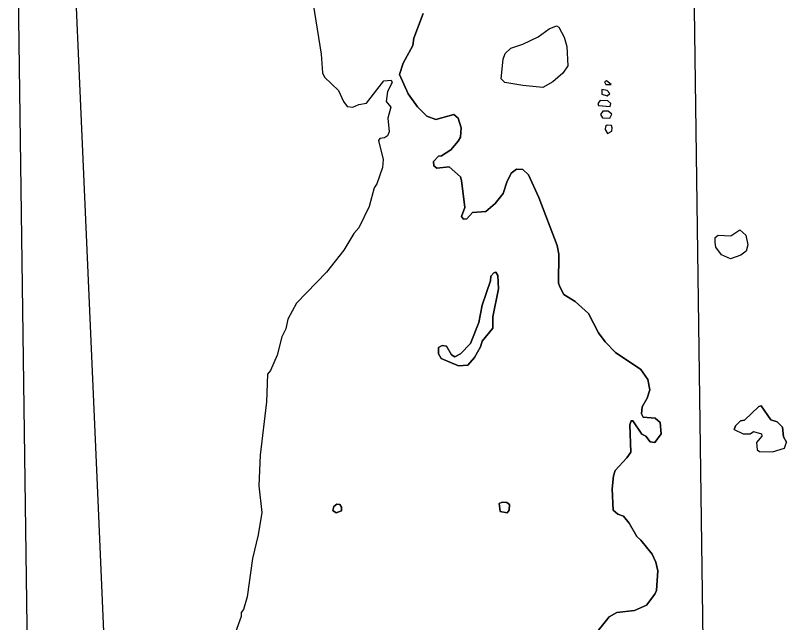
# Model space of a CAD drawing. Extents: x 642515 to 647219, y 6080136 to 6084356.
# Drawn here: x 645114.85 to 645133.92, y 6080957.99 to 6080973 of the extents above; entities that cross this region are included whole.
import ezdxf

# ---------------------------------------------------------------- set-up
doc = ezdxf.new("R2010")
doc.units = 0
doc.layers.add('Level 63', color=7, linetype='Continuous')

msp = doc.modelspace()

# ---------------------------------------------------------------- linework, layer by layer
at = {"layer": 'Level 63'}
msp.add_lwpolyline([(645131.55, 6080979.18), (645131.88, 6080955.13), (645115.18, 6080954.89), (645114.85, 6080978.94)], close=True, dxfattribs=at)
for points in [[(645116.223, 6080976.199), (645116.542, 6080968.889)], [(645122.21, 6080973.28), (645122.41, 6080972.04), (645122.44, 6080971.58), (645122.49, 6080971.47), (645122.84, 6080971.14), (645122.96, 6080970.87), (645123.05, 6080970.75), (645123.19, 6080970.73), (645123.34, 6080970.8), (645123.53, 6080970.83), (645123.96, 6080971.38), (645124.14, 6080971.4), (645124.17, 6080971.34), (645124.05, 6080971.12), (645124.02, 6080970.87), (645124.13, 6080970.73), (645124.06, 6080970.46), (645124.09, 6080970.12), (645124.05, 6080970.02), (645123.98, 6080969.97), (645123.86, 6080969.96), (645123.83, 6080969.91), (645123.94, 6080969.44), (645123.93, 6080969.24), (645123.79, 6080968.84), (645123.72, 6080968.74), (645123.6, 6080968.28), (645123.34, 6080967.75), (645123.22, 6080967.61), (645122.97, 6080967.2), (645122.54, 6080966.65), (645121.8, 6080965.89), (645121.59, 6080965.49), (645121.54, 6080965.25), (645121.44, 6080965.05), (645121.32, 6080964.6), (645121.16, 6080964.22), (645121.08, 6080964.13)], [(645122.21, 6080973.28), (645122.41, 6080972.04), (645122.44, 6080971.58), (645122.49, 6080971.47), (645122.84, 6080971.14), (645122.96, 6080970.87), (645123.05, 6080970.75), (645123.19, 6080970.73), (645123.34, 6080970.8), (645123.53, 6080970.83), (645123.96, 6080971.38), (645124.14, 6080971.4)], [(645124.93, 6080973.05), (645124.7, 6080972.44), (645124.68, 6080972.26), (645124.44, 6080971.82), (645124.35, 6080971.54), (645124.56, 6080971.06), (645124.79, 6080970.74), (645125.02, 6080970.51), (645125.25, 6080970.43), (645125.69, 6080970.55)], [(645130.37, 6080963.07), (645130.33, 6080963.15), (645130.35, 6080963.32), (645130.47, 6080963.54), (645130.54, 6080963.74), (645130.49, 6080964), (645130.32, 6080964.25), (645129.69, 6080964.67), (645129.43, 6080964.93), (645129.27, 6080965.15), (645129.02, 6080965.63), (645128.69, 6080965.93), (645128.41, 6080966.1), (645128.32, 6080966.27), (645128.28, 6080966.38), (645128.29, 6080967.1), (645128.25, 6080967.31), (645127.79, 6080968.5), (645127.54, 6080969.06), (645127.4, 6080969.19), (645127.24, 6080969.2), (645127.11, 6080969.1), (645127, 6080968.88), (645126.91, 6080968.6), (645126.71, 6080968.35), (645126.48, 6080968.15), (645126.15, 6080968.13), (645126.01, 6080967.97), (645125.93, 6080967.96), (645125.88, 6080968.03), (645125.96, 6080968.25), (645125.88, 6080968.92), (645125.86, 6080969.01), (645125.58, 6080969.26), (645125.27, 6080969.22), (645125.2, 6080969.28), (645125.19, 6080969.39), (645125.31, 6080969.52), (645125.39, 6080969.53), (645125.62, 6080969.68), (645125.8, 6080969.89), (645125.86, 6080969.99), (645125.87, 6080970.22), (645125.8, 6080970.46), (645125.69, 6080970.55), (645125.25, 6080970.43), (645125.02, 6080970.51), (645124.79, 6080970.74), (645124.56, 6080971.06), (645124.35, 6080971.54), (645124.44, 6080971.82), (645124.68, 6080972.26), (645124.7, 6080972.44), (645124.93, 6080973.05)], [(645126.86, 6080971.43), (645126.91, 6080971.92), (645126.96, 6080972.06), (645127.1, 6080972.19), (645127.4, 6080972.29), (645127.78, 6080972.47), (645128.05, 6080972.67), (645128.23, 6080972.74), (645128.29, 6080972.71), (645128.42, 6080972.46), (645128.49, 6080972.23), (645128.51, 6080971.75), (645128.39, 6080971.57), (645128.14, 6080971.36), (645127.89, 6080971.22), (645127.4, 6080971.27), (645126.95, 6080971.34), (645126.86, 6080971.43)], [(645124.14, 6080971.4), (645124.17, 6080971.34), (645124.05, 6080971.12), (645124.02, 6080970.87), (645124.13, 6080970.73), (645124.06, 6080970.46), (645124.09, 6080970.12), (645124.05, 6080970.02), (645123.98, 6080969.97), (645123.86, 6080969.96), (645123.83, 6080969.91), (645123.94, 6080969.44), (645123.93, 6080969.24), (645123.79, 6080968.84), (645123.72, 6080968.74), (645123.6, 6080968.28), (645123.34, 6080967.75), (645123.22, 6080967.61), (645122.97, 6080967.2), (645122.54, 6080966.65), (645121.8, 6080965.89), (645121.59, 6080965.49), (645121.54, 6080965.25), (645121.44, 6080965.05), (645121.32, 6080964.6), (645121.16, 6080964.22), (645121.08, 6080964.13), (645121.06, 6080963.45), (645120.9, 6080962.13), (645120.87, 6080961.37), (645120.94, 6080960.71), (645120.85, 6080960.16), (645120.71, 6080959.57), (645120.58, 6080958.63), (645120.49, 6080958.31), (645120.43, 6080958.24), (645120.43, 6080958.14), (645120.21, 6080957.52)], [(645129.58, 6080971.29), (645129.47, 6080971.38), (645129.42, 6080971.36), (645129.45, 6080971.29), (645129.58, 6080971.29)], [(645129.48, 6080971.14), (645129.35, 6080971.17), (645129.35, 6080971.05), (645129.48, 6080971.01), (645129.55, 6080971.07), (645129.48, 6080971.14)], [(645129.5, 6080970.89), (645129.31, 6080970.9), (645129.25, 6080970.82), (645129.27, 6080970.77), (645129.56, 6080970.75), (645129.57, 6080970.82), (645129.5, 6080970.89)], [(645125.69, 6080970.55), (645125.8, 6080970.46), (645125.87, 6080970.22), (645125.86, 6080969.99), (645125.8, 6080969.89), (645125.62, 6080969.68), (645125.39, 6080969.53), (645125.31, 6080969.52), (645125.19, 6080969.39), (645125.2, 6080969.28), (645125.27, 6080969.22), (645125.58, 6080969.26), (645125.86, 6080969.01), (645125.88, 6080968.92), (645125.96, 6080968.25), (645125.88, 6080968.03), (645125.93, 6080967.96), (645126.01, 6080967.97), (645126.15, 6080968.13), (645126.48, 6080968.15), (645126.71, 6080968.35), (645126.91, 6080968.6), (645127, 6080968.88), (645127.11, 6080969.1), (645127.24, 6080969.2), (645127.4, 6080969.19), (645127.54, 6080969.06), (645127.79, 6080968.5), (645128.25, 6080967.31), (645128.29, 6080967.1), (645128.28, 6080966.38), (645128.32, 6080966.27), (645128.41, 6080966.1), (645128.69, 6080965.93), (645129.02, 6080965.63), (645129.27, 6080965.15), (645129.43, 6080964.93), (645129.69, 6080964.67), (645130.32, 6080964.25), (645130.49, 6080964), (645130.54, 6080963.74), (645130.47, 6080963.54), (645130.35, 6080963.32), (645130.33, 6080963.15), (645130.37, 6080963.07), (645130.67, 6080963.04), (645130.79, 6080962.94), (645130.82, 6080962.66)], [(645129.51, 6080970.63), (645129.38, 6080970.63), (645129.32, 6080970.55), (645129.37, 6080970.47), (645129.55, 6080970.46), (645129.6, 6080970.56), (645129.51, 6080970.63)], [(645129.59, 6080970.28), (645129.48, 6080970.29), (645129.44, 6080970.25), (645129.43, 6080970.18), (645129.49, 6080970.08), (645129.6, 6080970.14), (645129.61, 6080970.22), (645129.59, 6080970.28)], [(645116.542, 6080968.889), (645116.87, 6080961.384)], [(645132.53, 6080966.98), (645132.31, 6080967.08), (645132.17, 6080967.27), (645132.15, 6080967.39), (645132.15, 6080967.51), (645132.23, 6080967.57), (645132.54, 6080967.55), (645132.76, 6080967.7), (645132.91, 6080967.57), (645132.96, 6080967.33), (645132.92, 6080967.17), (645132.79, 6080967.07), (645132.53, 6080966.98)], [(645126.73, 6080966.65), (645126.68, 6080966.64), (645126.61, 6080966.55), (645126.6, 6080966.44), (645126.39, 6080965.84), (645126.31, 6080965.41), (645126.1, 6080964.89), (645125.86, 6080964.63), (645125.72, 6080964.56), (645125.63, 6080964.61), (645125.51, 6080964.82), (645125.4, 6080964.84), (645125.31, 6080964.79), (645125.31, 6080964.63), (645125.38, 6080964.52), (645125.81, 6080964.34), (645126.04, 6080964.35), (645126.2, 6080964.54), (645126.35, 6080964.81), (645126.39, 6080964.95), (645126.66, 6080965.27), (645126.66, 6080965.55), (645126.8, 6080966.24), (645126.78, 6080966.57), (645126.73, 6080966.65)], [(645126.73, 6080966.65), (645126.78, 6080966.57), (645126.8, 6080966.24), (645126.66, 6080965.55), (645126.66, 6080965.27), (645126.39, 6080964.95), (645126.35, 6080964.81), (645126.2, 6080964.54), (645126.04, 6080964.35), (645125.81, 6080964.34), (645125.38, 6080964.52), (645125.31, 6080964.63), (645125.31, 6080964.79), (645125.4, 6080964.84), (645125.51, 6080964.82), (645125.63, 6080964.61), (645125.72, 6080964.56), (645125.86, 6080964.63), (645126.1, 6080964.89), (645126.31, 6080965.41), (645126.39, 6080965.84), (645126.6, 6080966.44), (645126.61, 6080966.55), (645126.68, 6080966.64), (645126.73, 6080966.65)], [(645121.08, 6080964.13), (645121.06, 6080963.45), (645120.9, 6080962.13), (645120.87, 6080961.37)], [(645132.62, 6080962.76), (645132.66, 6080962.85), (645132.78, 6080962.98), (645132.88, 6080962.99), (645133.23, 6080963.33), (645133.29, 6080963.35)], [(645133.29, 6080963.35), (645133.23, 6080963.33), (645132.88, 6080962.99), (645132.78, 6080962.98), (645132.66, 6080962.85), (645132.62, 6080962.76), (645132.85, 6080962.66), (645133.02, 6080962.66), (645133.1, 6080962.71), (645133.3, 6080962.66), (645133.31, 6080962.6), (645133.18, 6080962.44), (645133.19, 6080962.26), (645133.25, 6080962.22), (645133.57, 6080962.21), (645133.87, 6080962.3), (645133.92, 6080962.45), (645133.84, 6080962.58), (645133.82, 6080962.82), (645133.69, 6080962.95), (645133.53, 6080963), (645133.29, 6080963.35)], [(645133.29, 6080963.35), (645133.53, 6080963), (645133.69, 6080962.95), (645133.82, 6080962.82), (645133.84, 6080962.58), (645133.92, 6080962.45)], [(645129.24, 6080957.76), (645129.53, 6080958.13), (645129.72, 6080958.24), (645130.16, 6080958.29), (645130.46, 6080958.42), (645130.66, 6080958.69), (645130.7, 6080958.78), (645130.74, 6080959.27), (645130.69, 6080959.48), (645130.6, 6080959.68), (645130.32, 6080960.03), (645130.22, 6080960.12), (645130.03, 6080960.45), (645129.89, 6080960.62), (645129.75, 6080960.67), (645129.63, 6080960.77), (645129.61, 6080961.3), (645129.64, 6080961.62), (645129.68, 6080961.75), (645129.97, 6080962.06), (645130.07, 6080962.2), (645130.04, 6080962.88), (645130.08, 6080962.98), (645130.12, 6080962.98), (645130.34, 6080962.65), (645130.44, 6080962.6), (645130.55, 6080962.46), (645130.66, 6080962.44), (645130.82, 6080962.66), (645130.79, 6080962.94), (645130.67, 6080963.04), (645130.37, 6080963.07)], [(645130.82, 6080962.66), (645130.66, 6080962.44), (645130.55, 6080962.46), (645130.44, 6080962.6), (645130.34, 6080962.65), (645130.12, 6080962.98), (645130.08, 6080962.98), (645130.04, 6080962.88), (645130.07, 6080962.2), (645129.97, 6080962.06), (645129.68, 6080961.75), (645129.64, 6080961.62), (645129.61, 6080961.3), (645129.63, 6080960.77), (645129.75, 6080960.67), (645129.89, 6080960.62), (645130.03, 6080960.45), (645130.22, 6080960.12), (645130.32, 6080960.03), (645130.6, 6080959.68), (645130.69, 6080959.48), (645130.74, 6080959.27)], [(645132.62, 6080962.76), (645132.85, 6080962.66), (645133.02, 6080962.66), (645133.1, 6080962.71), (645133.3, 6080962.66), (645133.31, 6080962.6), (645133.18, 6080962.44), (645133.19, 6080962.26), (645133.25, 6080962.22), (645133.57, 6080962.21), (645133.87, 6080962.3), (645133.92, 6080962.45)], [(645116.87, 6080961.384), (645117.12, 6080955.676)], [(645120.87, 6080961.37), (645120.94, 6080960.71), (645120.85, 6080960.16), (645120.71, 6080959.57), (645120.58, 6080958.63), (645120.49, 6080958.31), (645120.43, 6080958.24)], [(645127, 6080960.96), (645126.89, 6080960.97), (645126.81, 6080960.93), (645126.84, 6080960.74), (645127.01, 6080960.7), (645127.06, 6080960.77), (645127.07, 6080960.91), (645127, 6080960.96)], [(645127, 6080960.96), (645127.07, 6080960.91), (645127.06, 6080960.77), (645127.01, 6080960.7), (645126.84, 6080960.74), (645126.81, 6080960.93), (645126.89, 6080960.97), (645127, 6080960.96)], [(645122.87, 6080960.91), (645122.8, 6080960.92), (645122.72, 6080960.86), (645122.7, 6080960.76), (645122.78, 6080960.7), (645122.91, 6080960.75), (645122.91, 6080960.84), (645122.87, 6080960.91)], [(645122.87, 6080960.91), (645122.91, 6080960.84), (645122.91, 6080960.75), (645122.78, 6080960.7), (645122.7, 6080960.76), (645122.72, 6080960.86), (645122.8, 6080960.92), (645122.87, 6080960.91)], [(645130.74, 6080959.27), (645130.7, 6080958.78), (645130.66, 6080958.69), (645130.46, 6080958.42), (645130.16, 6080958.29), (645129.72, 6080958.24), (645129.53, 6080958.13), (645129.24, 6080957.76)], [(645120.43, 6080958.24), (645120.43, 6080958.14), (645120.21, 6080957.52), (645120.04, 6080956.86), (645119.92, 6080956.14), (645119.81, 6080955.76), (645119.75, 6080955.56), (645119.37, 6080954.84), (645119.32, 6080954.61), (645119.32, 6080954.37)]]:
    msp.add_lwpolyline(points, dxfattribs=at)

doc.saveas('drawing.dxf')
